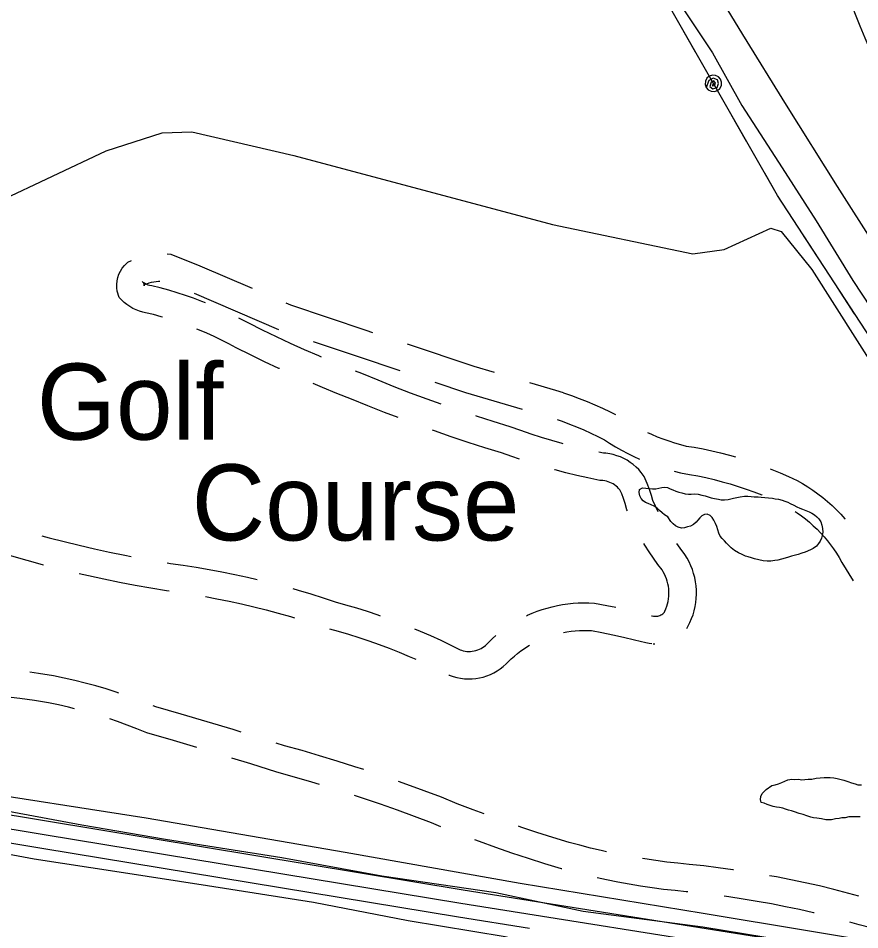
# Model space of a CAD drawing. Extents: x 3297735 to 3335592, y 670436 to 695807.
# Drawn here: x 3326348 to 3327267, y 692825 to 693819 of the extents above; entities that cross this region are included whole.
import ezdxf

# ---------------------------------------------------------------- set-up
doc = ezdxf.new("R2010")
doc.units = 0
for name, color, linetype in [('V-BLDG-IDEN', 7, 'Continuous'), ('V-RAIL-TRAK', 7, 'Continuous'), ('V-ROAD-CNTR', 7, 'Continuous'), ('V-SITE-OTLN', 7, 'Continuous'), ('V-TOPO-SHOR', 7, 'Continuous'), ('V-UTIL-LINE', 7, 'Continuous')]:
    doc.layers.add(name, color=color, linetype=linetype)

msp = doc.modelspace()

# ---------------------------------------------------------------- linework, layer by layer
at = {"layer": 'V-RAIL-TRAK'}
msp.add_lwpolyline([(3327010.2, 694025.05), (3327052.74, 693947.73), (3327096.51, 693871.17), (3327138.51, 693801.57), (3327186.2, 693724.59), (3327241.77, 693635.86), (3327324.88, 693505.39)], dxfattribs=at)
at = {"layer": 'V-ROAD-CNTR'}
for p, q in [((3326540.25, 693519.25), (3326632.1, 693479.69)), ((3327041.09, 693136.99), (3327042.93, 693136.94))]:
    msp.add_line(p, q, dxfattribs=at)
for points in [[(3326510.75, 693562.2), (3326514.82, 693561.81), (3326546.22, 693549.34), (3326603.28, 693524.76)], [(3326505.44, 693493.29), (3326504.17, 693493.66), (3326495.66, 693495.99), (3326487.21, 693498.09), (3326484.27, 693498.69), (3326480.54, 693499.77), (3326476.91, 693501.14), (3326473.38, 693502.79), (3326470, 693504.7), (3326466.79, 693506.87), (3326463.74, 693509.29), (3326458.15, 693514.48), (3326456.3, 693521.47), (3326455.76, 693525.21), (3326455.68, 693528.98), (3326456.03, 693532.74), (3326456.82, 693536.43), (3326458.04, 693540.01), (3326459.68, 693543.41), (3326461.69, 693546.59), (3326464.07, 693549.52), (3326467.85, 693553.2), (3326471.89, 693555.18)], [(3326552.54, 693508.81), (3326548.45, 693510.44), (3326539.54, 693513.77), (3326530.56, 693516.89), (3326521.51, 693519.81), (3326512.4, 693522.52), (3326503.22, 693525.02), (3326493.87, 693527.34), (3326491.49, 693527.84), (3326490, 693528.27), (3326488.55, 693528.81), (3326487.15, 693529.46), (3326485.81, 693530.23), (3326484.52, 693531.1), (3326483.31, 693532.06), (3326484.93, 693530.55), (3326485.75, 693527.45), (3326485.71, 693527.69), (3326485.71, 693527.93), (3326485.73, 693528.17), (3326485.78, 693528.4), (3326485.86, 693528.63), (3326485.96, 693528.85), (3326486.1, 693529.06), (3326486.25, 693529.25), (3326485.34, 693528.37), (3326486.01, 693528.69), (3326488.46, 693529.71), (3326490.96, 693530.58), (3326493.52, 693531.3), (3326496.12, 693531.85), (3326498.75, 693532.24), (3326501.4, 693532.48), (3326502.8, 693532.51)], [(3326640.02, 693508.94), (3326645.25, 693506.69), (3326727.58, 693479), (3326734.64, 693476.64)], [(3326679.29, 693449.49), (3326676.05, 693450.87), (3326660.59, 693457.64), (3326645.22, 693464.61), (3326629.92, 693471.75), (3326614.72, 693479.08), (3326599.74, 693486.52), (3326591.73, 693490.83), (3326588.93, 693492.26)], [(3326633.39, 693437.03), (3326632.68, 693437.35), (3326617.06, 693444.65), (3326601.53, 693452.13), (3326585.96, 693459.87), (3326577.82, 693464.25), (3326569.95, 693468.26), (3326562, 693472.08), (3326553.96, 693475.72), (3326545.83, 693479.18), (3326543.23, 693480.22)], [(3326669.93, 693466.74), (3326718.04, 693450.56), (3326764.74, 693434.94)], [(3326772.58, 693463.95), (3326845.3, 693439.62), (3326867.68, 693433.09)], [(3323259.2, 693450.41), (3323328.4, 693434.19), (3323938.36, 693331.3), (3324434.03, 693248.72), (3325004.47, 693157.31), (3325585.37, 693062.48), (3326027.14, 692986.69), (3326376.45, 692928.9), (3326831.16, 692853.77), (3327160.37, 692801.39), (3327443.52, 692754.64), (3327722.42, 692703.62), (3327844.99, 692675.23), (3327899.17, 692677.38), (3327955.41, 692687.78)], [(3326809.6, 693398.37), (3326794.3, 693403.85), (3326776.41, 693410.47), (3326758.6, 693417.3), (3326740.87, 693424.32), (3326723.06, 693431.6), (3326716.29, 693434.28)], [(3326762.75, 693383.58), (3326747.71, 693389.34), (3326729.67, 693396.49), (3326711.86, 693403.77), (3326696, 693410.05), (3326680.05, 693416.59), (3326669.97, 693420.86)], [(3326802.67, 693422.25), (3326836.33, 693410.99), (3326898.25, 693392.9)], [(3326906.07, 693421.87), (3326934.32, 693413.61), (3326942.92, 693410.88)], [(3326943.26, 693410.77), (3326951.79, 693407.83), (3326960.42, 693404.64), (3326968.97, 693401.25), (3326977.44, 693397.66), (3326985.83, 693393.87), (3326994.12, 693389.89), (3326999.93, 693386.93)], [(3326942.75, 693355.19), (3326941.78, 693355.44), (3326930.43, 693358.63), (3326919.13, 693362.02), (3326907.89, 693365.61), (3326896.72, 693369.41), (3326885.17, 693373.57), (3326866.54, 693379.33), (3326848.38, 693385.16), (3326847.46, 693385.46)], [(3326936.21, 693381.47), (3326941.71, 693379.58), (3326949.68, 693376.62), (3326957.58, 693373.49), (3326965.41, 693370.17), (3326973.16, 693366.67), (3326980.82, 693362.99), (3326987.84, 693359.41), (3326993.39, 693355.81), (3326999.91, 693351.84), (3327006.54, 693348.07), (3327013.29, 693344.5), (3327020.13, 693341.12), (3327026.19, 693338.36)], [(3326895.18, 693338.25), (3326886.81, 693341.1), (3326875.65, 693345.12), (3326857.52, 693350.71), (3326839.05, 693356.65), (3326820.64, 693362.78), (3326802.3, 693369.12), (3326800.32, 693369.83)], [(3327034.79, 693367.41), (3327039.13, 693365.43), (3327045.34, 693362.81), (3327051.63, 693360.38), (3327057.99, 693358.13), (3327064.41, 693356.08), (3327070.89, 693354.21), (3327076.99, 693352.65), (3327085.85, 693351.22), (3327095.5, 693349.42), (3327105.12, 693347.4), (3327114.68, 693345.16), (3327124.19, 693342.7), (3327130.88, 693340.8)], [(3327046.45, 693280.69), (3327043.48, 693286.99), (3327040.77, 693293.23), (3327039.24, 693298.64), (3327037.05, 693305.28), (3327034.55, 693311.8), (3327031.18, 693319.53), (3327027.96, 693323.77), (3327025.28, 693326.84), (3327022.39, 693329.72), (3327019.31, 693332.38), (3327016.03, 693334.82), (3327012.6, 693337.02), (3327009.02, 693338.98), (3327005.31, 693340.68), (3327001.49, 693342.1), (3326997.58, 693343.26), (3326993.6, 693344.14), (3326989.56, 693344.74), (3326986.95, 693344.94), (3326981.67, 693346.02)], [(3327012.93, 693282.02), (3327012.44, 693283.15), (3327010.55, 693289.87), (3327008.78, 693295.2), (3327006.78, 693300.44), (3327005.11, 693304.26), (3327004.68, 693304.83), (3327003.39, 693306.3), (3327002, 693307.69), (3327000.51, 693308.97), (3326998.94, 693310.14), (3326997.29, 693311.2), (3326995.57, 693312.14), (3326993.79, 693312.95), (3326991.95, 693313.64), (3326990.07, 693314.2), (3326988.16, 693314.62), (3326986.22, 693314.91), (3326982.81, 693315.17), (3326969.93, 693317.79), (3326957.88, 693320.47), (3326945.89, 693323.37), (3326933.95, 693326.48), (3326933.45, 693326.62)], [(3327063.86, 693325.05), (3327070.86, 693323.26), (3327080.7, 693321.66), (3327089.68, 693319.99), (3327098.61, 693318.11), (3327107.5, 693316.03), (3327116.34, 693313.74), (3327125.12, 693311.25), (3327133.84, 693308.56), (3327142.5, 693305.66), (3327151.09, 693302.57), (3327159.61, 693299.28), (3327160.2, 693299.04)], [(3327168.73, 693327.92), (3327170.74, 693327.14), (3327179.82, 693323.4), (3327188.81, 693319.44), (3327198.08, 693315.1), (3327204.17, 693311.64), (3327209.85, 693308.14), (3327215.41, 693304.44), (3327220.84, 693300.54), (3327226.12, 693296.45), (3327231.26, 693292.18), (3327236.24, 693287.73), (3327241.06, 693283.1), (3327245.71, 693278.31), (3327250.19, 693273.35), (3327250.73, 693272.7)], [(3327195.97, 693281.34), (3327198.34, 693279.76), (3327202.9, 693276.49), (3327207.34, 693273.05), (3327211.66, 693269.46), (3327215.85, 693265.71), (3327219.89, 693261.83), (3327223.81, 693257.8), (3327227.57, 693253.63), (3327231.18, 693249.33), (3327234.64, 693244.91), (3327237.94, 693240.37), (3327241.08, 693235.71), (3327244.05, 693230.94), (3327247.1, 693225.64), (3327259.51, 693205.51)], [(3326280.2, 693252.01), (3326291.34, 693248.23), (3326307.81, 693242.88), (3326324.34, 693237.73), (3326340.94, 693232.8), (3326357.59, 693228.07), (3326374.31, 693223.55), (3326375.91, 693223.13)], [(3326373.95, 693254.72), (3326381.96, 693252.56), (3326398.36, 693248.34), (3326414.82, 693244.33), (3326431.33, 693240.53), (3326447.88, 693236.93), (3326464.47, 693233.54), (3326471.36, 693232.23)], [(3327041.86, 693166.98), (3327043.73, 693166.93), (3327044.91, 693167.01), (3327046.1, 693167.19), (3327047.26, 693167.48), (3327048.38, 693167.88), (3327049.48, 693168.37), (3327050.52, 693168.97), (3327051.5, 693169.65), (3327052.42, 693170.41), (3327053.26, 693171.26), (3327053.33, 693171.33), (3327053.97, 693172.63), (3327055.05, 693175.19), (3327055.98, 693177.8), (3327056.75, 693180.47), (3327057.37, 693183.17), (3327057.82, 693185.91), (3327058.11, 693188.67), (3327058.24, 693191.44), (3327058.2, 693194.22), (3327058, 693196.98), (3327057.63, 693199.73), (3327057.1, 693202.45), (3327056.42, 693205.14), (3327055.57, 693207.78), (3327054.57, 693210.36), (3327053.42, 693212.88), (3327052.13, 693215.32), (3327050.87, 693217.39), (3327046.32, 693223.33), (3327041.35, 693230.25), (3327036.59, 693237.31), (3327032.05, 693244.51), (3327030.96, 693246.36)], [(3327077.68, 693153.69), (3327078.65, 693154.86), (3327081.25, 693160.12), (3327083.03, 693164.31), (3327084.55, 693168.6), (3327085.81, 693172.97), (3327086.82, 693177.4), (3327087.56, 693181.9), (3327088.04, 693186.42), (3327088.24, 693190.96), (3327088.18, 693195.51), (3327087.85, 693200.05), (3327087.25, 693204.56), (3327086.39, 693209.03), (3327085.26, 693213.44), (3327083.87, 693217.77), (3327082.23, 693222.01), (3327080.34, 693226.15), (3327078.21, 693230.17), (3327075.66, 693234.35), (3327070.42, 693241.21), (3327066.76, 693246.3)], [(3326510.74, 693225.25), (3326514.42, 693224.64), (3326528.26, 693222.7), (3326542.36, 693220.5), (3326556.42, 693218.09), (3326570.45, 693215.47), (3326584.43, 693212.64), (3326598.37, 693209.6), (3326609.04, 693207.1)], [(3326414.75, 693213.56), (3326424.77, 693211.25), (3326441.69, 693207.57), (3326458.66, 693204.11), (3326475.67, 693200.86), (3326492.71, 693197.82), (3326509.88, 693194.99), (3326512.9, 693194.56)], [(3326647.74, 693197.02), (3326653.64, 693195.36), (3326667.31, 693191.28), (3326680.93, 693187), (3326694, 693182.67), (3326705.39, 693179.53), (3326717.21, 693176.04), (3326728.97, 693172.35), (3326740.67, 693168.44), (3326743.27, 693167.52)], [(3326552.41, 693188.32), (3326564.72, 693186.02), (3326578.26, 693183.28), (3326591.76, 693180.33), (3326605.22, 693177.19), (3326618.63, 693173.84), (3326631.98, 693170.29), (3326645.29, 693166.54), (3326649.65, 693165.24)], [(3326902.99, 693167.51), (3326903.87, 693167.94), (3326909.13, 693170.24), (3326914.48, 693172.34), (3326919.91, 693174.24), (3326925.4, 693175.91), (3326930.96, 693177.37), (3326936.56, 693178.62), (3326942.21, 693179.64), (3326947.9, 693180.44), (3326953.62, 693181.02), (3326959.36, 693181.38), (3326965.1, 693181.51), (3326970.84, 693181.42), (3326977.2, 693181.07), (3326990.55, 693178.67), (3327000.5, 693176.68)], [(3327039.43, 693167.52), (3327039.86, 693167.41), (3327041.34, 693167.1), (3327043.2, 693166.89)], [(3326687.81, 693153.25), (3326697.16, 693150.68), (3326708.48, 693147.34), (3326719.72, 693143.81), (3326730.91, 693140.07), (3326742.03, 693136.14), (3326753.07, 693132), (3326764.04, 693127.67), (3326774.93, 693123.15), (3326782.03, 693120.04)], [(3326780.64, 693153.26), (3326786.69, 693150.75), (3326797.98, 693145.81), (3326809.19, 693140.68), (3326820.31, 693135.34), (3326830.35, 693130.3), (3326831.83, 693129.78), (3326833.76, 693129.26), (3326835.73, 693128.87), (3326837.72, 693128.62), (3326839.72, 693128.52), (3326841.72, 693128.56), (3326843.71, 693128.75), (3326845.69, 693129.07), (3326847.64, 693129.54), (3326849.55, 693130.14), (3326851.41, 693130.88), (3326853.21, 693131.75), (3326854.95, 693132.75), (3326856.61, 693133.87), (3326858.19, 693135.1), (3326859.67, 693136.45), (3326861.65, 693138.51), (3326865.81, 693142.5), (3326869.54, 693145.81)], [(3326943.27, 693149.34), (3326946.99, 693150.02), (3326951.52, 693150.66), (3326956.07, 693151.12), (3326960.63, 693151.4), (3326965.2, 693151.5), (3326969.78, 693151.43), (3326973.71, 693151.22), (3326984.96, 693149.19), (3326996.93, 693146.81), (3327008.86, 693144.2), (3327020.74, 693141.36), (3327033.04, 693138.19), (3327036.55, 693137.46), (3327039.75, 693137.08)], [(3326818.15, 693102.86), (3326818.6, 693102.63), (3326822.92, 693101.11), (3326826.93, 693100.03), (3326830.99, 693099.23), (3326835.11, 693098.72), (3326839.26, 693098.5), (3326843.41, 693098.59), (3326847.54, 693098.97), (3326851.63, 693099.65), (3326855.66, 693100.61), (3326859.62, 693101.86), (3326863.48, 693103.4), (3326867.22, 693105.2), (3326870.81, 693107.26), (3326874.26, 693109.59), (3326877.52, 693112.14), (3326880.6, 693114.92), (3326882.88, 693117.3), (3326886.16, 693120.45), (3326889.58, 693123.49), (3326893.12, 693126.39), (3326896.76, 693129.15), (3326900.51, 693131.76), (3326904.37, 693134.23), (3326906.06, 693135.22)], [(3325081.4, 693129.55), (3325582.89, 693047.68), (3326024.65, 692971.9), (3326374, 692914.1), (3326828.76, 692838.96), (3326906.24, 692826.63)], [(3326458.03, 693083.16), (3326455.2, 693084.11), (3326443.98, 693087.65), (3326432.68, 693090.96), (3326421.32, 693094.04), (3326409.9, 693096.89), (3326398.42, 693099.52), (3326386.7, 693101.96), (3326370.32, 693104.57), (3326360.82, 693105.93)], [(3326409.62, 693066.04), (3326402.91, 693067.72), (3326392.02, 693070.21), (3326381.28, 693072.44), (3326365.82, 693074.91), (3326350.09, 693077.17), (3326334.33, 693079.19), (3326318.54, 693080.98), (3326310.96, 693081.72)], [(3326591.31, 693040.57), (3326582.76, 693043.23), (3326554.46, 693051.8), (3326526.09, 693060.17), (3326498.48, 693068.1), (3326495.54, 693069.29)], [(3325709.83, 693056.35), (3326029.63, 693001.48), (3326378.9, 692943.7), (3326833.56, 692868.58), (3327162.77, 692816.19), (3327337.2, 692787.4)], [(3326543.02, 693023.89), (3326517.7, 693031.36), (3326488.68, 693039.71), (3326477.45, 693044.25), (3326467.01, 693048.24), (3326456.5, 693052.02), (3326448.02, 693054.88)], [(3326725.17, 692999.61), (3326715.38, 693002.83), (3326696.26, 693008.86), (3326677.08, 693014.69), (3326657.84, 693020.29), (3326638.88, 693025.58), (3326629.47, 693028.58)], [(3326677.01, 692983.36), (3326668.53, 692985.93), (3326649.61, 692991.44), (3326630.29, 692996.83), (3326602.01, 693005.84), (3326581.29, 693012.27)], [(3326856.53, 692951.26), (3326844.5, 692955.76), (3326827.27, 692962.44), (3326809.92, 692969.42), (3326791.11, 692976.54), (3326772.29, 692983.43), (3326763.03, 692986.7)], [(3326809.2, 692937.37), (3326799.01, 692941.47), (3326780.64, 692948.43), (3326762.13, 692955.2), (3326743.55, 692961.77), (3326724.9, 692968.13), (3326715.16, 692971.32)], [(3326990.18, 692909.99), (3326984.41, 692911.25), (3326972.62, 692914.05), (3326960.89, 692917.04), (3326949.29, 692920.22), (3326931.75, 692925.58), (3326914.15, 692931.18), (3326896.63, 692937.01), (3326894.21, 692937.84)], [(3326941.34, 692891.29), (3326940.95, 692891.4), (3326922.81, 692896.94), (3326904.87, 692902.66), (3326886.99, 692908.6), (3326869.19, 692914.75), (3326851.46, 692921.13), (3326846.51, 692922.98)], [(3327128.7, 692890.28), (3327128.07, 692890.38), (3327112.18, 692892.56), (3327096.25, 692894.53), (3327080.3, 692896.27), (3327068.01, 692897.43), (3327055.97, 692898.79), (3327043.96, 692900.35), (3327031.98, 692902.12), (3327029.47, 692902.53)], [(3327265.61, 692861.53), (3327238.41, 692868.92), (3327222.67, 692872.66), (3327207.01, 692876.16), (3327191.31, 692879.44), (3327175.56, 692882.51), (3327168.18, 692883.84)], [(3327078.86, 692866.25), (3327077.26, 692866.42), (3327064.91, 692867.59), (3327052.36, 692869.01), (3327039.84, 692870.63), (3327027.35, 692872.48), (3327014.88, 692874.54), (3327002.46, 692876.81), (3326990.07, 692879.3), (3326980.11, 692881.48)], [(3327216.86, 692843.21), (3327215.93, 692843.43), (3327200.68, 692846.84), (3327185.38, 692850.04), (3327170.03, 692853.02), (3327154.65, 692855.79), (3327139.24, 692858.34), (3327123.78, 692860.69), (3327118.57, 692861.4)], [(3327337.61, 692798.2), (3327337.68, 692800.16), (3327338.02, 692810.65), (3327338.27, 692809.7), (3327338.12, 692810.08), (3327337.94, 692810.43), (3327337.72, 692810.76), (3327337.46, 692811.07), (3327337.18, 692811.35), (3327336.86, 692811.6), (3327336.52, 692811.8), (3327336.15, 692811.98), (3327335.57, 692812.18), (3327300.99, 692821.09), (3327265.83, 692830.39), (3327255.58, 692833.17)]]:
    msp.add_lwpolyline(points, dxfattribs=at)
msp.add_arc((3328717.63, 694408.19), 1569.09, 195.75505, 212.04404, dxfattribs=at)
at = {"layer": 'V-SITE-OTLN'}
for points in [[(3326268.1, 693591.71), (3326444.09, 693674.72), (3326505.25, 693694.35), (3326537.71, 693695.37), (3326649.06, 693669.69), (3326931.2, 693594.39), (3327084.31, 693562.33), (3327118.61, 693567.06), (3327169.56, 693590.38), (3327180.7, 693586.7), (3327214.2, 693545.06), (3327338.06, 693350.62)], [(3327325.59, 692804.34), (3327095.48, 692842.68), (3326896, 692875.54), (3326704.86, 692909.35), (3326487.75, 692946.8), (3326281.77, 692978.72)]]:
    msp.add_lwpolyline(points, dxfattribs=at)
at = {"layer": 'V-TOPO-SHOR'}
for points in [[(3327075.13, 693827.46), (3327105.97, 693781.64), (3327137.83, 693724.11), (3327181.99, 693656.04), (3327218.96, 693598.18), (3327259.02, 693533.17), (3327307.29, 693459.65), (3327358.31, 693376.26), (3327401.77, 693312.62), (3327460.65, 693223.79), (3327500.37, 693158.44), (3327545.21, 693090.71), (3327584.23, 693030.12), (3327613.33, 692986.22), (3327640.39, 692940.27), (3327664.01, 692903.17), (3327680.08, 692883.44), (3327687.28, 692871.52), (3327692.42, 692859.6), (3327695.52, 692848.36), (3327707.85, 692825.55)], [(3327057.01, 693275.51), (3327053.43, 693277.55), (3327050.86, 693279.75), (3327048.13, 693282.13), (3327045.4, 693284.68), (3327042.32, 693286.89), (3327038.74, 693288.42), (3327035.5, 693289.94), (3327032.6, 693290.96), (3327030.03, 693292.82), (3327027.98, 693295.55), (3327026.61, 693298.44), (3327025.75, 693302.02), (3327026.25, 693305.09), (3327029.31, 693306.97), (3327033.06, 693306.64), (3327036.64, 693306.31), (3327040.4, 693305.81), (3327044.15, 693305.99), (3327047.38, 693306.68), (3327050.45, 693307.54), (3327053.69, 693307.89), (3327056.76, 693307.21), (3327059.66, 693306.03), (3327062.39, 693304.67), (3327065.97, 693303.32), (3327069.04, 693302.3), (3327072.28, 693301.46), (3327075.87, 693300.45), (3327079.45, 693299.95), (3327082.69, 693300.12), (3327086.09, 693300.3), (3327090.02, 693299.97), (3327094.11, 693298.96), (3327097.69, 693298.12), (3327101.1, 693297.27), (3327104.51, 693296.26), (3327107.93, 693295.42), (3327112.19, 693294.58), (3327115.26, 693294.07), (3327119.01, 693293.91), (3327122.93, 693294.43), (3327126, 693294.95), (3327128.89, 693295.81), (3327132.3, 693296.5), (3327136.05, 693297.19), (3327140.65, 693298.06), (3327144.23, 693297.9), (3327148.15, 693297.57), (3327151.22, 693297.23), (3327155.48, 693297.08), (3327159.06, 693296.75), (3327162.81, 693296.58), (3327167.07, 693296.25), (3327171.16, 693295.75), (3327174.23, 693295.08), (3327177.98, 693294.58), (3327181.74, 693293.73), (3327184.81, 693292.55), (3327187.88, 693291.37), (3327190.61, 693290.01), (3327194.71, 693287.97), (3327197.95, 693286.45), (3327201.02, 693284.92), (3327204.09, 693283.74), (3327207.85, 693282.39), (3327211.43, 693280.69), (3327214.16, 693279.33), (3327217.23, 693277.64), (3327219.8, 693275.43), (3327222.02, 693273.05), (3327223.9, 693269.81), (3327225.1, 693266.41), (3327225.8, 693262.66), (3327226.15, 693258.57), (3327225.48, 693254.99), (3327224.63, 693252.09), (3327223.28, 693248.68), (3327221.58, 693246.11), (3327219.2, 693243.55), (3327215.7, 693240.74), (3327213.43, 693239.65), (3327209.65, 693238.02), (3327207.05, 693236.93), (3327203.26, 693235.62), (3327199.48, 693234.31), (3327196.45, 693233.44), (3327191.96, 693232.4), (3327188.89, 693231.37), (3327184.98, 693230.16), (3327181.23, 693229.13), (3327176.97, 693228.1), (3327173.73, 693227.58), (3327169.47, 693226.88), (3327165.55, 693226.87), (3327161.12, 693227.2), (3327156.51, 693228.56), (3327151.74, 693229.73), (3327148.5, 693230.58), (3327144.74, 693231.59), (3327141.67, 693232.61)], [(3327141.67, 693232.61), (3327138.26, 693234.13), (3327134.16, 693236), (3327129.72, 693238.71), (3327126.31, 693241.43), (3327123.57, 693243.98), (3327121.01, 693246.7), (3327118.79, 693249.25), (3327116.39, 693251.8), (3327114.34, 693254.35), (3327112.63, 693257.59), (3327111.6, 693261.34), (3327110.56, 693264.91), (3327109.19, 693268.15), (3327107.31, 693271.89), (3327105.42, 693274.61), (3327103.2, 693276.99), (3327100.13, 693278.35), (3327097.06, 693277.83), (3327094.17, 693276.46), (3327091.96, 693274.41), (3327089.92, 693271.67), (3327087.88, 693269.45), (3327085.16, 693267.06), (3327081.75, 693265.35), (3327078.69, 693264.49), (3327075.11, 693263.28), (3327071.87, 693262.93), (3327068.46, 693263.95), (3327065.56, 693265.65), (3327063, 693267.85), (3327060.43, 693270.23), (3327057.01, 693275.51)], [(3325868.06, 693027.97), (3325935.95, 693019.27), (3326012.72, 693005.52), (3326126.3, 692988.7), (3326222.12, 692972.46), (3326305.87, 692959.99), (3326417.56, 692939.36), (3326508.93, 692923.74), (3326635.83, 692903.78), (3326744.97, 692883.78), (3326869.34, 692865.71), (3326964.53, 692845.03), (3327095.23, 692828.25), (3327255.13, 692802.04), (3327342.06, 692788.31)], [(3327170.74, 692982.2), (3327174.22, 692983.08), (3327177.7, 692983.96), (3327181.62, 692985.71), (3327184.67, 692987.03), (3327188.15, 692988.34), (3327192.5, 692989.23), (3327195.55, 692988.8), (3327199.91, 692989.25), (3327202.96, 692988.38), (3327206.44, 692988.83), (3327210.36, 692989.28), (3327214.28, 692989.29), (3327219.07, 692990.17), (3327223.43, 692990.62), (3327227.78, 692991.06), (3327231.27, 692991.07), (3327234.32, 692991.08), (3327238.24, 692990.66), (3327241.73, 692989.79), (3327244.78, 692989.36), (3327249.14, 692988.07), (3327253.5, 692986.78), (3327257.43, 692985.04), (3327261.35, 692984.18), (3327264.4, 692982.88), (3327268.32, 692982.89)], [(3325835.18, 692990.46), (3325889.1, 692983.63), (3325960.81, 692970.5), (3326055.99, 692954.26), (3326152.44, 692939.93), (3326211.45, 692929.94), (3326264.11, 692921.2), (3326365.64, 692902.44), (3326458.28, 692888.09), (3326554.73, 692873.12), (3326670.21, 692855.04), (3326773.64, 692835.01), (3326879.61, 692817.53), (3326904.36, 692811.89)], [(3327267.11, 692948.04), (3327263.62, 692948.03), (3327259.7, 692948.02), (3327254.47, 692948), (3327250.55, 692947.12), (3327247.07, 692947.11), (3327244.02, 692946.23), (3327240.1, 692945.79), (3327235.75, 692944.91), (3327232.7, 692944.9), (3327229.65, 692944.89), (3327224.85, 692945.75), (3327219.62, 692946.6), (3327216.14, 692947.03), (3327213.09, 692947.9), (3327208.73, 692949.19), (3327204.8, 692950.49), (3327200.44, 692951.78), (3327195.21, 692953.51), (3327192.16, 692954.81), (3327188.67, 692955.24), (3327185.62, 692956.54), (3327182.57, 692957.4), (3327179.08, 692958.26), (3327175.59, 692958.69), (3327172.1, 692959.55), (3327168.62, 692960.41), (3327165.56, 692961.71), (3327162.07, 692963.01), (3327159.02, 692963.87), (3327158.14, 692966.92), (3327158.57, 692970.41), (3327159.87, 692973.46), (3327162.04, 692975.64), (3327164.21, 692977.83), (3327170.74, 692982.2)]]:
    msp.add_lwpolyline(points, dxfattribs=at)
at = {"layer": 'V-UTIL-LINE'}
for points in [[(3330474.97, 685655.13), (3330447.73, 685743.31), (3330401.48, 685941.36), (3330443.06, 686234.1), (3330505.26, 686525.72), (3330541.02, 686905.98), (3330587.83, 687295.41), (3330631.53, 687650.33), (3330688.85, 688037.19), (3330544.36, 688246.51), (3330445.79, 688552.11), (3329849.5, 689477.31), (3329408.04, 690171.61), (3328970.9, 690864.89), (3328673.28, 691303.95), (3328183.43, 692092.3), (3327926.62, 692482.29), (3327674.97, 692862.68), (3327176.64, 693625.99), (3326955.47, 694013.23), (3326951.15, 694022.08)], [(3327087.43, 693782.19), (3327070.57, 693811.72)], [(3327106.77, 693748.32), (3327105.53, 693745.73), (3327107.83, 693746.11), (3327108.95, 693748.61), (3327107.22, 693750.98), (3327104.2, 693749.44), (3327102.85, 693744.95), (3327106.32, 693742.46), (3327111.03, 693743.66), (3327112.46, 693748.01), (3327111.14, 693752.28), (3327106.62, 693753.99), (3327101.69, 693751.54), (3327098.96, 693743.86), (3327101.26, 693741.21), (3327104.4, 693739.64), (3327107.91, 693739.4), (3327111.24, 693740.51), (3327113.89, 693742.81), (3327115.46, 693745.95), (3327115.7, 693749.46), (3327114.59, 693752.79), (3327112.28, 693755.44), (3327109.14, 693757.01), (3327105.64, 693757.25), (3327102.31, 693756.14), (3327099.66, 693753.83), (3327098.09, 693750.69), (3327097.84, 693747.19), (3327098.96, 693743.86)], [(3327142.97, 693684.94), (3327126.11, 693714.46)], [(3327179.98, 693620.87), (3327176.64, 693625.99), (3327162.81, 693650.2)], [(3327220.44, 693558.91), (3327201.85, 693587.38)], [(3327260.89, 693496.94), (3327242.3, 693525.41)]]:
    msp.add_lwpolyline(points, dxfattribs=at)

# ---------------------------------------------------------------- texts
at = {"layer": 'V-BLDG-IDEN'}
for s, p in [('Golf', (3326368.49, 693359.58)), ('Course', (3326537.43, 693249.63))]:
    msp.add_text(s, height=83, dxfattribs=at).set_placement(p)

doc.saveas('drawing.dxf')
